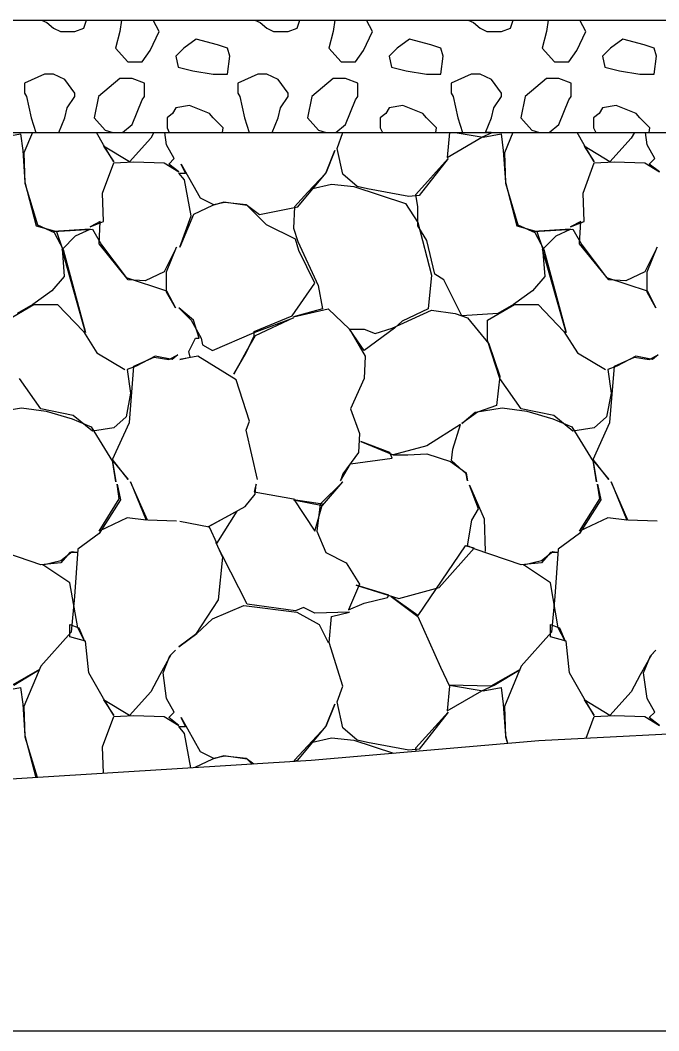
# Model space of a CAD drawing. Extents: x -26 to 4781, y -31 to 24738.
# Drawn here: x 2256.22 to 2261.91, y 8000 to 8009 of the extents above; entities that cross this region are included whole.
import ezdxf

# ---------------------------------------------------------------- set-up
doc = ezdxf.new("R2010")
doc.units = 0
for name, color, linetype in [('DESIGN - SHEET - Light Grid', 7, 'Continuous'), ('DESIGN - TRANSPORTATION - Proposed Layout Patterning', 7, 'Continuous'), ('GEOTECHNICAL – SCRATCH – Level 1', 7, 'Continuous'), ('SURVEY - GROUND - Top of Ground', 7, 'Continuous')]:
    doc.layers.add(name, color=color, linetype=linetype)

msp = doc.modelspace()

# ---------------------------------------------------------------- linework, layer by layer
at = {"layer": 'DESIGN - SHEET - Light Grid'}
msp.add_line((2000, 8000), (2300, 8000), dxfattribs=at)
at = {"layer": 'DESIGN - TRANSPORTATION - Proposed Layout Patterning'}
for p, q in [((2257.1226, 8009), (2257.1073, 8008.9006)), ((2259.0226, 8009), (2259.0073, 8008.9006)), ((2260.9226, 8009), (2260.9073, 8008.9006)), ((2257.1073, 8008.4806), (2256.9173, 8008.3206)), ((2259.0073, 8008.4806), (2258.8173, 8008.3206)), ((2260.9073, 8008.4806), (2260.7173, 8008.3206)), ((2256.2573, 8008.3506), (2256.2773, 8008.3206)), ((2258.1573, 8008.3506), (2258.1773, 8008.3206)), ((2260.0573, 8008.3506), (2260.0773, 8008.3206))]:
    msp.add_line(p, q, dxfattribs=at)
for points in [[(2256.4088, 8009), (2256.4573, 8008.9806), (2256.5173, 8008.9306)], [(2256.5173, 8008.9306), (2256.5773, 8008.9006), (2256.7073, 8008.9006), (2256.7873, 8008.9306), (2256.8104, 8009)], [(2257.1073, 8008.9006), (2257.0673, 8008.7506), (2257.1773, 8008.6306), (2257.3073, 8008.6306), (2257.3773, 8008.7306), (2257.4573, 8008.9006), (2257.4042, 8009)], [(2258.3088, 8009), (2258.3573, 8008.9806), (2258.4173, 8008.9306)], [(2258.4173, 8008.9306), (2258.4773, 8008.9006), (2258.6073, 8008.9006), (2258.6873, 8008.9306), (2258.7104, 8009)], [(2259.0073, 8008.9006), (2258.9673, 8008.7506), (2259.0773, 8008.6306), (2259.2073, 8008.6306), (2259.2773, 8008.7306), (2259.3573, 8008.9006), (2259.3042, 8009)], [(2260.2088, 8009), (2260.2573, 8008.9806), (2260.3173, 8008.9306)], [(2260.3173, 8008.9306), (2260.3773, 8008.9006), (2260.5073, 8008.9006), (2260.5873, 8008.9306), (2260.6104, 8009)], [(2260.9073, 8008.9006), (2260.8673, 8008.7506), (2260.9773, 8008.6306), (2261.1073, 8008.6306), (2261.1773, 8008.7306), (2261.2573, 8008.9006), (2261.2042, 8009)], [(2258.0673, 8008.7506), (2257.9773, 8008.7806), (2257.7873, 8008.8306), (2257.6773, 8008.7506), (2257.6073, 8008.6806), (2257.6273, 8008.5806), (2257.7573, 8008.5506), (2257.9373, 8008.5206), (2258.0673, 8008.5206), (2258.0873, 8008.6806), (2258.0673, 8008.7506)], [(2259.9673, 8008.7506), (2259.8773, 8008.7806), (2259.6873, 8008.8306), (2259.5773, 8008.7506), (2259.5073, 8008.6806), (2259.5273, 8008.5806), (2259.6573, 8008.5506), (2259.8373, 8008.5206), (2259.9673, 8008.5206), (2259.9873, 8008.6806), (2259.9673, 8008.7506)], [(2261.8673, 8008.7506), (2261.7773, 8008.7806), (2261.5873, 8008.8306), (2261.4773, 8008.7506), (2261.4073, 8008.6806), (2261.4273, 8008.5806), (2261.5573, 8008.5506), (2261.7373, 8008.5206), (2261.8673, 8008.5206), (2261.8873, 8008.6806), (2261.8673, 8008.7506)], [(2256.5173, 8008.5206), (2256.4573, 8008.5206), (2256.4373, 8008.5206), (2256.2573, 8008.4406), (2256.2573, 8008.3506)], [(2256.7073, 8008.3206), (2256.7073, 8008.3506), (2256.6173, 8008.4706), (2256.5173, 8008.5206)], [(2257.3273, 8008.3206), (2257.3273, 8008.4406), (2257.2173, 8008.4806), (2257.1073, 8008.4806)], [(2258.4173, 8008.5206), (2258.3573, 8008.5206), (2258.3373, 8008.5206), (2258.1573, 8008.4406), (2258.1573, 8008.3506)], [(2258.6073, 8008.3206), (2258.6073, 8008.3506), (2258.5173, 8008.4706), (2258.4173, 8008.5206)], [(2259.2273, 8008.3206), (2259.2273, 8008.4406), (2259.1173, 8008.4806), (2259.0073, 8008.4806)], [(2260.3173, 8008.5206), (2260.2573, 8008.5206), (2260.2373, 8008.5206), (2260.0573, 8008.4406), (2260.0573, 8008.3506)], [(2260.5073, 8008.3206), (2260.5073, 8008.3506), (2260.4173, 8008.4706), (2260.3173, 8008.5206)], [(2261.1273, 8008.3206), (2261.1273, 8008.4406), (2261.0173, 8008.4806), (2260.9073, 8008.4806)], [(2256.2773, 8008.3206), (2256.3173, 8008.1306), (2256.3585, 8008)], [(2256.565, 8008), (2256.6173, 8008.1306), (2256.6373, 8008.2206), (2256.7073, 8008.3206)], [(2256.9173, 8008.3206), (2256.8773, 8008.1306), (2256.9773, 8008.0206), (2257.0442, 8008)], [(2257.131, 8008), (2257.2173, 8008.0706), (2257.3073, 8008.2906), (2257.3273, 8008.3206)], [(2258.1773, 8008.3206), (2258.2173, 8008.1306), (2258.2585, 8008)], [(2258.465, 8008), (2258.5173, 8008.1306), (2258.5373, 8008.2206), (2258.6073, 8008.3206)], [(2258.8173, 8008.3206), (2258.7773, 8008.1306), (2258.8773, 8008.0206), (2258.9442, 8008)], [(2259.031, 8008), (2259.1173, 8008.0706), (2259.2073, 8008.2906), (2259.2273, 8008.3206)], [(2260.0773, 8008.3206), (2260.1173, 8008.1306), (2260.1585, 8008)], [(2260.365, 8008), (2260.4173, 8008.1306), (2260.4373, 8008.2206), (2260.5073, 8008.3206)], [(2260.7173, 8008.3206), (2260.6773, 8008.1306), (2260.7773, 8008.0206), (2260.8442, 8008)], [(2260.931, 8008), (2261.0173, 8008.0706), (2261.1073, 8008.2906), (2261.1273, 8008.3206)], [(2257.9073, 8008.1706), (2257.7273, 8008.2406), (2257.6073, 8008.2206), (2257.5773, 8008.1706), (2257.5273, 8008.1306), (2257.5273, 8008.0406), (2257.5476, 8008)], [(2259.8073, 8008.1706), (2259.6273, 8008.2406), (2259.5073, 8008.2206), (2259.4773, 8008.1706), (2259.4273, 8008.1306), (2259.4273, 8008.0406), (2259.4476, 8008)], [(2261.7073, 8008.1706), (2261.5273, 8008.2406), (2261.4073, 8008.2206), (2261.3773, 8008.1706), (2261.3273, 8008.1306), (2261.3273, 8008.0406), (2261.3476, 8008)], [(2258.0218, 8008), (2258.0273, 8008.0406), (2257.9373, 8008.1306), (2257.9073, 8008.1706)], [(2259.9218, 8008), (2259.9273, 8008.0406), (2259.8373, 8008.1306), (2259.8073, 8008.1706)], [(2261.8218, 8008), (2261.8273, 8008.0406), (2261.7373, 8008.1306), (2261.7073, 8008.1706)], [(2256.0625, 8007.9587), (2256.2225, 8007.9887), (2256.2425, 8007.8387), (2256.2625, 8007.5587), (2256.3625, 8007.1687), (2256.5425, 8007.1187), (2256.5925, 8006.9687), (2256.6125, 8006.7187), (2256.5025, 8006.5887), (2256.3325, 8006.4687), (2256.1925, 8006.3887)], [(2256.328, 8008), (2256.2525, 8007.8187), (2256.2625, 8007.5487), (2256.3725, 8007.1787), (2256.5225, 8007.1087), (2256.6025, 8006.9587), (2256.8025, 8006.2187), (2256.5925, 8006.9587), (2256.7125, 8007.0787), (2256.8425, 8007.1387), (2256.5125, 8007.1187), (2256.8625, 8007.1387), (2256.9425, 8006.9987), (2257.1625, 8006.7087), (2257.5225, 8006.5887), (2257.6025, 8006.4387), (2257.5225, 8006.5787), (2257.5225, 8006.7587), (2257.6125, 8006.9787), (2257.5025, 8006.7587), (2257.3325, 8006.6787), (2257.1825, 8006.6887), (2256.9225, 8007.0087), (2256.9325, 8007.2087), (2256.8425, 8007.1587), (2256.9625, 8007.2087), (2256.9525, 8007.4587), (2257.0525, 8007.7287), (2257.2325, 8007.7387), (2257.5025, 8007.7287), (2257.6325, 8007.6487), (2257.5425, 8007.7187), (2257.5925, 8007.7687), (2257.5225, 8007.8887), (2257.508, 8008)], [(2257.4098, 8008), (2257.3825, 8007.9487), (2257.1925, 8007.7387), (2256.9625, 8007.8787), (2257.0525, 8007.7387), (2256.9625, 8007.8887), (2256.8996, 8008)], [(2260.0948, 8008), (2260.3425, 8007.9587), (2260.5025, 8007.9887), (2260.5225, 8007.8387), (2260.5425, 8007.5587), (2260.6425, 8007.1687), (2260.8225, 8007.1187), (2260.8725, 8006.9687), (2260.8925, 8006.7187), (2260.7825, 8006.5887), (2260.6125, 8006.4687), (2260.4725, 8006.3887), (2260.1525, 8006.3687), (2259.9925, 8006.6887), (2259.9125, 8006.7387), (2259.8425, 8007.0387), (2259.7625, 8007.1687), (2259.7625, 8007.3387), (2259.7425, 8007.4487), (2260.0325, 8007.7687), (2259.7725, 8007.4387), (2259.6825, 8007.4287), (2259.3125, 8007.4987), (2259.2225, 8007.5187), (2259.0925, 8007.6287), (2259.0425, 8007.8587), (2259.0925, 8007.9987), (2259.0921, 8008)], [(2260.0419, 8008), (2260.0425, 8007.9987), (2260.0225, 8007.7787), (2260.3325, 8007.9587), (2260.4233, 8008)], [(2260.4147, 8008), (2260.4125, 8007.9987), (2260.3651, 8008)], [(2260.608, 8008), (2260.5325, 8007.8187), (2260.5425, 8007.5487), (2260.6525, 8007.1787), (2260.8025, 8007.1087), (2260.8825, 8006.9587), (2261.0825, 8006.2187), (2260.8725, 8006.9587), (2260.9925, 8007.0787), (2261.1225, 8007.1387), (2260.7925, 8007.1187), (2261.1425, 8007.1387), (2261.2225, 8006.9987), (2261.4425, 8006.7087), (2261.8025, 8006.5887), (2261.8825, 8006.4387), (2261.8025, 8006.5787), (2261.8025, 8006.7587), (2261.8925, 8006.9787), (2261.7825, 8006.7587), (2261.6125, 8006.6787), (2261.4625, 8006.6887), (2261.2025, 8007.0087), (2261.2125, 8007.2087), (2261.1225, 8007.1587), (2261.2425, 8007.2087), (2261.2325, 8007.4587), (2261.3325, 8007.7287), (2261.5125, 8007.7387), (2261.7825, 8007.7287), (2261.9125, 8007.6487), (2261.8225, 8007.7187), (2261.8725, 8007.7687), (2261.8025, 8007.8887), (2261.788, 8008)], [(2261.6898, 8008), (2261.6625, 8007.9487), (2261.4725, 8007.7387), (2261.2425, 8007.8787), (2261.3325, 8007.7387), (2261.2425, 8007.8887), (2261.1796, 8008)], [(2258.3325, 8004.9087), (2258.2325, 8005.3487), (2258.2625, 8005.4287), (2258.1425, 8005.7987), (2257.8025, 8006.0087), (2257.6425, 8005.9787), (2257.7325, 8005.9987), (2257.7225, 8006.0487), (2257.7825, 8006.1687), (2257.8125, 8006.1687), (2257.7625, 8006.3287), (2257.6325, 8006.4387), (2257.7425, 8006.3287), (2257.8325, 8006.1687), (2257.8425, 8006.1087), (2257.9325, 8006.0587), (2258.3025, 8006.2187), (2258.6525, 8006.3487), (2258.3125, 8006.1887), (2258.2325, 8006.0487), (2258.1225, 8005.8487), (2258.2325, 8006.0387), (2258.3025, 8006.1887), (2258.3025, 8006.2287), (2258.6425, 8006.3687), (2258.8425, 8006.6587), (2258.7025, 8006.9487), (2258.6725, 8007.0487), (2258.4125, 8007.1787), (2258.3325, 8007.2587), (2258.2425, 8007.3487), (2258.0325, 8007.3787), (2257.9325, 8007.3487), (2257.7625, 8007.2687), (2257.6425, 8006.9787), (2257.7425, 8007.2587), (2257.6825, 8007.5787), (2257.6325, 8007.6387), (2257.6925, 8007.6387), (2257.6525, 8007.7187), (2257.8225, 8007.4187), (2257.9425, 8007.3587), (2258.0425, 8007.3787), (2258.2325, 8007.3587), (2258.3525, 8007.2687), (2258.6925, 8007.3387), (2258.9425, 8007.6387), (2259.0225, 8007.8387), (2258.9425, 8007.6387), (2258.7825, 8007.4687), (2258.6625, 8007.3387), (2258.6525, 8007.1487), (2258.6925, 8007.0287), (2258.8725, 8006.6387), (2258.9125, 8006.4287), (2258.6525, 8006.3587), (2258.9625, 8006.4287), (2259.1525, 8006.2487), (2259.2925, 8006.0087), (2259.2825, 8005.8087), (2259.1625, 8005.5387), (2259.2425, 8005.3187), (2259.2325, 8005.1487), (2259.0925, 8004.9587), (2259.0725, 8004.8987), (2259.1625, 8005.0487), (2259.5325, 8005.0987), (2259.5125, 8005.1487), (2259.2525, 8005.2487), (2259.5425, 8005.1287), (2259.6725, 8005.1287), (2259.8425, 8005.1387), (2260.0525, 8005.0687), (2260.1925, 8004.9687), (2260.2025, 8004.8987), (2260.1925, 8004.9587), (2260.0625, 8005.0787), (2260.0725, 8005.1787), (2260.1425, 8005.3987), (2259.8425, 8005.2087), (2259.5425, 8005.1287)], [(2258.8125, 8007.4987), (2258.9925, 8007.5387), (2259.1925, 8007.5187), (2259.6525, 8007.3687), (2259.7625, 8007.1987), (2259.8825, 8006.7287), (2259.8525, 8006.4287), (2259.6225, 8006.3187), (2259.5525, 8006.2587), (2259.2825, 8006.0587), (2259.1525, 8006.2487), (2259.2825, 8006.2487), (2259.3825, 8006.2087), (2259.5325, 8006.2587), (2259.8825, 8006.4187), (2260.0925, 8006.3887), (2260.2025, 8006.3487), (2260.3925, 8006.1187), (2260.4925, 8005.8287), (2260.4625, 8005.5687), (2260.2925, 8005.5087), (2260.1525, 8005.4087), (2260.2725, 8005.5087), (2260.5125, 8005.5487), (2260.7325, 8005.5187), (2260.9625, 8005.4487), (2261.1325, 8005.3787), (2261.3225, 8005.0687), (2261.3525, 8004.8887), (2261.3225, 8005.0787), (2261.4625, 8004.9087), (2261.3225, 8005.0887), (2261.4725, 8005.4187), (2261.5125, 8005.9187), (2261.6925, 8005.9987), (2261.8225, 8005.9787), (2261.9025, 8006.0187), (2261.8525, 8005.9787), (2261.7025, 8006.0087), (2261.5325, 8005.9187), (2261.4525, 8005.8887), (2261.4825, 8005.6787), (2261.4425, 8005.4687), (2261.3325, 8005.3687), (2261.1425, 8005.3387), (2260.9725, 8005.4787), (2260.6825, 8005.5387), (2260.4925, 8005.8087), (2260.3825, 8006.1487), (2260.3825, 8006.3287), (2260.6225, 8006.4687), (2260.8325, 8006.4687), (2261.0625, 8006.2287), (2261.1825, 8006.0387), (2261.4325, 8005.8887)], [(2256.1025, 8006.3287), (2256.3425, 8006.4687), (2256.5525, 8006.4687), (2256.7825, 8006.2287), (2256.9025, 8006.0387), (2257.1525, 8005.8887)], [(2255.9925, 8005.5087), (2256.2325, 8005.5487), (2256.4525, 8005.5187), (2256.6825, 8005.4487), (2256.8525, 8005.3787), (2257.0425, 8005.0687), (2257.0725, 8004.8887), (2257.0425, 8005.0787), (2257.1825, 8004.9087), (2257.0425, 8005.0887), (2257.1925, 8005.4187), (2257.2325, 8005.9187), (2257.4125, 8005.9987), (2257.5425, 8005.9787), (2257.6225, 8006.0187), (2257.5725, 8005.9787), (2257.4225, 8006.0087), (2257.2525, 8005.9187), (2257.1725, 8005.8887), (2257.2025, 8005.6787), (2257.1625, 8005.4687), (2257.0525, 8005.3687), (2256.8625, 8005.3387), (2256.6925, 8005.4787), (2256.4025, 8005.5387), (2256.2125, 8005.8087)], [(2257.6125, 8004.5387), (2257.3525, 8004.5487), (2257.2025, 8004.8887), (2257.3425, 8004.5487), (2257.1725, 8004.5687), (2256.9225, 8004.4487), (2257.1025, 8004.7387), (2257.0825, 8004.8687), (2257.1125, 8004.7287), (2256.9225, 8004.4287), (2256.7325, 8004.2887), (2256.7025, 8003.8687), (2256.6725, 8003.5487), (2256.4025, 8003.2487), (2256.2525, 8002.8887), (2256.2625, 8002.6187), (2256.3698, 8002.2576)], [(2257.6425, 8004.5387), (2257.9025, 8004.4887), (2257.9725, 8004.3387), (2258.1525, 8004.6287), (2257.8925, 8004.4887), (2258.2225, 8004.6687), (2258.3125, 8004.7787), (2258.3225, 8004.8687), (2258.3025, 8004.7987), (2258.6525, 8004.7387), (2258.8425, 8004.4487), (2258.9125, 8004.6887), (2258.6525, 8004.7287), (2258.9125, 8004.6787), (2259.0925, 8004.8887), (2258.8925, 8004.6887), (2258.8625, 8004.4487), (2258.9425, 8004.2587), (2259.1225, 8004.1687), (2259.2425, 8003.9787), (2259.1425, 8003.7487), (2259.2825, 8003.8087), (2259.4925, 8003.8587), (2259.5025, 8003.8787), (2259.2125, 8003.9687), (2259.5925, 8003.8487), (2259.9525, 8003.9487), (2260.2625, 8004.2987), (2260.1825, 8004.3187), (2259.7625, 8003.6987), (2259.5225, 8003.8687), (2259.7625, 8003.6887), (2259.9625, 8003.2387), (2260.0425, 8003.0687), (2260.0225, 8002.8487), (2260.3325, 8003.0287), (2260.4425, 8003.0787), (2260.6725, 8003.2187), (2260.4125, 8003.0687), (2260.0425, 8003.0787), (2260.3425, 8003.0287), (2260.5025, 8003.0587), (2260.5225, 8002.9087), (2260.5425, 8002.6287), (2260.5598, 8002.5613)], [(2261.8925, 8004.5387), (2261.6325, 8004.5487), (2261.4825, 8004.8887), (2261.6225, 8004.5487), (2261.4525, 8004.5687), (2261.2025, 8004.4487), (2261.3825, 8004.7387), (2261.3625, 8004.8687), (2261.3925, 8004.7287), (2261.2025, 8004.4287), (2261.0125, 8004.2887), (2260.9825, 8003.8687), (2260.9525, 8003.5487), (2260.6825, 8003.2487), (2260.5325, 8002.8887), (2260.5425, 8002.6187), (2260.5596, 8002.5613)], [(2261.2616, 8002.6072), (2261.3325, 8002.7987), (2261.5125, 8002.8087), (2261.7825, 8002.7987), (2261.9125, 8002.7187), (2261.8225, 8002.7887), (2261.8725, 8002.8387), (2261.8025, 8002.9587), (2261.7725, 8003.1887), (2261.8325, 8003.3387), (2261.8825, 8003.3887), (2261.8425, 8003.3487), (2261.7425, 8003.1687), (2261.6625, 8003.0187), (2261.4725, 8002.8087), (2261.2425, 8002.9487), (2261.3325, 8002.8087), (2261.2425, 8002.9587), (2261.1125, 8003.1887), (2261.0825, 8003.4687), (2260.9425, 8003.5087), (2260.9425, 8003.6187), (2261.0225, 8003.5887), (2261.0725, 8003.4687), (2261.0125, 8003.5887), (2260.9425, 8003.9887), (2260.7025, 8004.1487), (2260.8625, 8004.1887), (2260.9625, 8004.2687), (2261.0125, 8004.2587), (2260.9425, 8004.2587), (2260.8625, 8004.1687), (2260.6825, 8004.1487), (2260.2725, 8004.2887), (2260.2025, 8004.3187), (2260.2425, 8004.5487), (2260.3025, 8004.6487), (2260.2225, 8004.8587), (2260.3525, 8004.5587), (2260.3625, 8004.2687)], [(2259.7475, 8002.491), (2259.7425, 8002.5187), (2260.0325, 8002.8387), (2259.7725, 8002.5087), (2259.6825, 8002.4987), (2259.3125, 8002.5687), (2259.2225, 8002.5887), (2259.0925, 8002.6987), (2259.0425, 8002.9287), (2259.0925, 8003.0687), (2258.9725, 8003.4587), (2258.9925, 8003.6887), (2259.1525, 8003.7287), (2258.8425, 8003.7187), (2258.7425, 8003.7687), (2258.6725, 8003.7387), (2258.2425, 8003.7987), (2258.0225, 8004.2287), (2257.9625, 8004.3487), (2258.0225, 8004.2187), (2257.9825, 8003.8387), (2257.7825, 8003.5287), (2257.6325, 8003.4187), (2257.7925, 8003.5387), (2257.9325, 8003.6687), (2258.2125, 8003.7887), (2258.6825, 8003.7287), (2258.8825, 8003.6187), (2258.9625, 8003.4587)], [(2256.9619, 8002.2946), (2256.9525, 8002.5287), (2257.0525, 8002.7987), (2257.2325, 8002.8087), (2257.5025, 8002.7987), (2257.6325, 8002.7187), (2257.5425, 8002.7887), (2257.5925, 8002.8387), (2257.5225, 8002.9587), (2257.4925, 8003.1887), (2257.5525, 8003.3387), (2257.6025, 8003.3887), (2257.5625, 8003.3487), (2257.4625, 8003.1687), (2257.3825, 8003.0187), (2257.1925, 8002.8087), (2256.9625, 8002.9487), (2257.0525, 8002.8087), (2256.9625, 8002.9587), (2256.8325, 8003.1887), (2256.8025, 8003.4687), (2256.6625, 8003.5087), (2256.6625, 8003.6187), (2256.7425, 8003.5887), (2256.7925, 8003.4687), (2256.7325, 8003.5887), (2256.6625, 8003.9887), (2256.4225, 8004.1487), (2256.5825, 8004.1887), (2256.6825, 8004.2687), (2256.7325, 8004.2587), (2256.6625, 8004.2587), (2256.5825, 8004.1687), (2256.4025, 8004.1487), (2255.9925, 8004.2887)], [(2256.1625, 8003.0787), (2256.3925, 8003.2187), (2256.1325, 8003.0687)], [(2256.0625, 8003.0287), (2256.2225, 8003.0587), (2256.2425, 8002.9087), (2256.2625, 8002.6287), (2256.3578, 8002.2569)], [(2258.6492, 8002.3998), (2258.6925, 8002.4087), (2258.9425, 8002.7087), (2259.0225, 8002.9087), (2258.9425, 8002.7087), (2258.7825, 8002.5387), (2258.6625, 8002.4087), (2258.6621, 8002.4006)], [(2257.7398, 8002.3431), (2257.6825, 8002.6487), (2257.6325, 8002.7087), (2257.6925, 8002.7087), (2257.6525, 8002.7887), (2257.8225, 8002.4887), (2257.9425, 8002.4287), (2258.0425, 8002.4487), (2258.2325, 8002.4287), (2258.3001, 8002.378)], [(2258.8125, 8002.5687), (2258.9925, 8002.6087), (2259.1925, 8002.5887), (2259.5458, 8002.4735)], [(2258.2842, 8002.377), (2258.2425, 8002.4187), (2258.0325, 8002.4487), (2257.9325, 8002.4187), (2257.7766, 8002.3454)]]:
    msp.add_lwpolyline(points, dxfattribs=at)
at = {"layer": 'GEOTECHNICAL – SCRATCH – Level 1'}
for p, q in [((2245.2557, 8009), (2327.7679, 8009)), ((2242.2557, 8008), (2321.5449, 8008))]:
    msp.add_line(p, q, dxfattribs=at)
at = {"layer": 'SURVEY - GROUND - Top of Ground'}
msp.add_lwpolyline([(2219.9239, 8000.9632), (2221.9758, 8001.0118), (2231.6697, 8001.1983), (2234.3097, 8001.2519), (2246.0221, 8001.7101), (2246.5796, 8001.7367), (2247.4312, 8001.7707), (2254.559, 8002.1447), (2258.8107, 8002.4099), (2260.8394, 8002.5855), (2262.5701, 8002.6746), (2267.7738, 8002.9579), (2273.7743, 8003.4043), (2277.5887, 8003.6959), (2282.868, 8004.0017)], dxfattribs=at)

doc.saveas('drawing.dxf')
